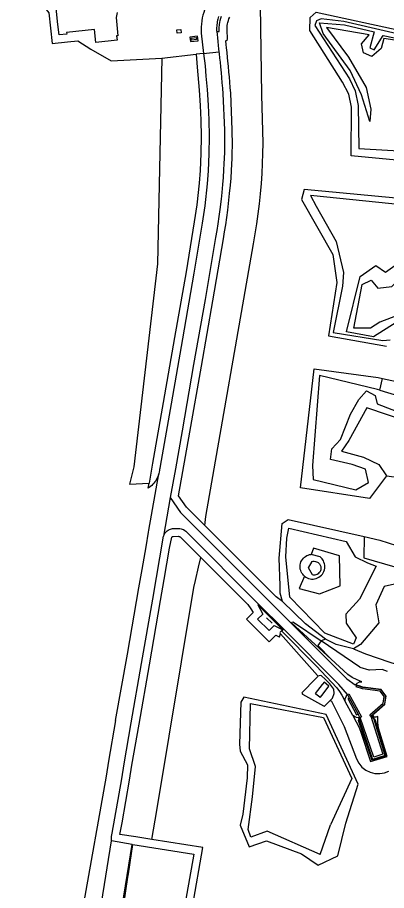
# Model space of a CAD drawing. Extents: x 124000 to 129000, y 395500 to 397503.
# Drawn here: x 124605.6 to 124745.4, y 396885.3 to 397215.8 of the extents above; entities that cross this region are included whole.
import ezdxf

# ---------------------------------------------------------------- set-up
doc = ezdxf.new("R2010")
doc.units = 0
for name, color, linetype in [('gg-afsc-hekwerk', 7, 'Continuous'), ('gg-afsc-muur', 7, 'Continuous'), ('gg-knt-BGT kruinlijn', 7, 'Continuous'), ('gt-grn-bladgrens', 7, 'Continuous'), ('gx-grn-maaiveld', 7, 'Continuous')]:
    doc.layers.add(name, color=color, linetype=linetype)

msp = doc.modelspace()

# ---------------------------------------------------------------- linework, layer by layer
at = {"layer": 'gg-afsc-hekwerk'}
for p, q in [((124701.99, 396986.49), (124699.87, 396988.61)), ((124734.72, 396950.75), (124734.94, 396950.09)), ((124740.18, 396951.88), (124740.46, 396950.96))]:
    msp.add_line(p, q, dxfattribs=at)
at = {"layer": 'gg-afsc-muur'}
msp.add_lwpolyline([(124734.94, 396950.09), (124740.1, 396934.92), (124744.86, 396936.48), (124740.61, 396950.47), (124740.46, 396950.96)], dxfattribs=at)
at = {"layer": 'gg-knt-BGT kruinlijn'}
for p, q in [((124736.89, 397019.28), (124736.75, 397011.24)), ((124736.75, 397011.24), (124748.52, 397007.82)), ((124718.75, 396970.44), (124726.58, 396962.05)), ((124726.58, 396962.05), (124727.58, 396960.72)), ((124727.58, 396960.72), (124728.43, 396959.28)), ((124728.43, 396959.28), (124729.73, 396956.88)), ((124732.58, 396951.63), (124729.73, 396956.88)), ((124721.44, 396950.83), (124732.28, 396927.69)), ((124732.28, 396927.69), (124724.19, 396910.23)), ((124720.21, 396899.01), (124700.16, 396907.77)), ((124720.21, 396899.01), (124724.19, 396910.23))]:
    msp.add_line(p, q, dxfattribs=at)
for points in [[(124763.04, 397206.42), (124729.23, 397214.24), (124720.54, 397215.31), (124718.88, 397214.58), (124718.19, 397212.72), (124731.34, 397192.65), (124733.48, 397188.08), (124734.67, 397182.49), (124734.86, 397166.22), (124754.38, 397165.11)], [(124738.98, 397176.47), (124735.9, 397186.49), (124731.64, 397195.69), (124721.32, 397209.75), (124719.91, 397213.84), (124729.5, 397213.02), (124740.71, 397210.33), (124739, 397204.32), (124740.64, 397203.54), (124744.04, 397208.99), (124752.71, 397207.24)], [(124752.32, 397144.77), (124716.54, 397148.43), (124718.67, 397144.36), (124726.27, 397131.04), (124729, 397119.26), (124728.71, 397114.11), (124725.11, 397096.51), (124743.98, 397093.54), (124746.78, 397093.74)], [(124749.06, 397100.41), (124740.42, 397094.93), (124730.25, 397096.78), (124735.42, 397117.79), (124741.36, 397121.9), (124744.92, 397119.42), (124753.31, 397125.32)], [(124742.81, 397074.71), (124741.99, 397074.95), (124719.96, 397080.24), (124717.36, 397046.27), (124717.54, 397040.93), (124733.75, 397037.05), (124738.59, 397039.78), (124737.43, 397044.77), (124732.34, 397046.63), (124724.2, 397048.44), (124724.67, 397052.53), (124727.92, 397056.02), (124731.75, 397065.65), (124734.88, 397071.24), (124737.77, 397074.5), (124741.03, 397072.66), (124741.85, 397069.56), (124751.33, 397065.9), (124764.75, 397064.39), (124765.82, 397067.3)], [(124742.81, 397074.71), (124749.85, 397072.59), (124765.82, 397067.3)], [(124730.06, 396986.47), (124733.87, 396980.98), (124732.85, 396978.61), (124721.96, 396982.72), (124708.76, 396996.42), (124707.28, 397011.69), (124707.56, 397018.76), (124708.32, 397022.51), (124730.03, 397017.5), (124733.51, 397011.62), (124738.13, 397009.37), (124741.45, 397008.05), (124735.14, 396995.67), (124729.95, 396989.96), (124730.06, 396986.47)], [(124717.14, 397009.86), (124717.56, 397009.95), (124717.98, 397009.97), (124718.4, 397009.92), (124718.81, 397009.8), (124719.2, 397009.62), (124719.42, 397009.48), (124719.62, 397009.32), (124719.81, 397009.14), (124719.97, 397008.95), (124720.11, 397008.74), (124720.24, 397008.53), (124720.34, 397008.29), (124720.42, 397008.04), (124720.5, 397007.6), (124720.51, 397007.15), (124720.43, 397006.7), (124720.29, 397006.28), (124720.07, 397005.88), (124719.78, 397005.53), (124719.44, 397005.24), (124719.06, 397005), (124718.64, 397004.84), (124718.2, 397004.74), (124717.75, 397004.73), (124717.3, 397004.8), (124715.84, 397007.49), (124717.14, 397009.86)], [(124693.44, 396939.02), (124693.78, 396956.14), (124721.44, 396950.83)], [(124700.16, 396907.77), (124694, 396905.5), (124692.91, 396908.39), (124694.59, 396920.79), (124695.73, 396932.27), (124693.44, 396939.02)]]:
    msp.add_lwpolyline(points, dxfattribs=at)
at = {"layer": 'gt-grn-bladgrens'}
msp.add_line((124663.45, 397034.07), (124660.92, 397019.49), dxfattribs=at)
for points in [[(124676.55, 397023.51), (124676.98, 397026.93), (124694.94, 397130.13), (124695.63, 397133.9), (124696.25, 397137.68), (124696.79, 397141.48), (124697.27, 397145.28), (124697.67, 397149.09), (124698, 397152.91), (124698.25, 397156.73), (124698.44, 397160.56), (124698.55, 397164.39), (124698.58, 397168.22), (124698.19, 397186.55), (124697.64, 397220.35)], [(124676.55, 397023.51), (124669.65, 397030.41), (124666.62, 397034.77), (124670.9, 397058.87), (124675.25, 397083.88), (124679.56, 397108.54), (124683.58, 397132.01), (124684.04, 397134.69), (124684.45, 397137.3), (124684.85, 397140.05), (124685.21, 397142.82), (124685.66, 397146.72), (124685.93, 397149.21), (124686.24, 397152.3), (124686.47, 397155), (124686.67, 397157.92), (124686.8, 397160.3), (124686.89, 397162.45), (124686.95, 397164.61), (124687, 397167.4), (124686.95, 397173.32), (124686.33, 397187.15), (124686.16, 397189.31), (124686, 397191.35), (124685.83, 397193.38), (124685.67, 397195.16), (124685.46, 397197.39), (124685.29, 397199.23), (124685.14, 397200.73), (124684.96, 397202.5), (124684.77, 397204.28), (124684.62, 397205.58), (124684.47, 397207.01), (124685.13, 397207.53), (124684.97, 397211.23), (124684.97, 397211.72), (124685.05, 397212.77), (124685.14, 397213.37), (124685.27, 397213.98), (124685.45, 397214.65), (124685.66, 397215.26), (124685.95, 397215.96)], [(124663.45, 397034.07), (124667.34, 397028.48), (124709.24, 396986.57)], [(124705.94, 396994.7), (124703.54, 396996.51), (124676.55, 397023.51)], [(124660.92, 397019.49), (124661.25, 397020.25), (124661.53, 397020.71), (124661.85, 397021.1), (124662.22, 397021.45), (124662.67, 397021.79), (124663.1, 397022.01), (124663.5, 397022.17), (124663.91, 397022.28), (124664.33, 397022.34), (124664.45, 397022.35), (124666.57, 397022.41), (124667.05, 397022.39), (124667.52, 397022.3), (124667.98, 397022.16), (124668.46, 397021.94), (124668.91, 397021.65), (124669.31, 397021.31), (124696.92, 396993.71)]]:
    msp.add_lwpolyline(points, dxfattribs=at)
at = {"layer": 'gx-grn-maaiveld'}
for p, q in [((124660.2, 397200.45), (124673.2, 397201.9)), ((124676.07, 397202.22), (124673.2, 397201.9)), ((124676.07, 397202.22), (124681.9, 397202.84)), ((124742.81, 397074.71), (124743.86, 397079.19)), ((124745.33, 397042.25), (124754.51, 397041.11)), ((124696.65, 396993.41), (124696.92, 396993.71)), ((124706.04, 396984.07), (124696.65, 396993.41)), ((124706.3, 396984.33), (124696.92, 396993.71)), ((124709.24, 396986.57), (124709.32, 396986.65)), ((124709.32, 396986.65), (124724.36, 396972.96)), ((124705.57, 396983.61), (124706.04, 396984.07)), ((124718.75, 396970.44), (124705.57, 396983.61)), ((124706.04, 396984.07), (124706.3, 396984.33)), ((124722.21, 396980.5), (124720.6, 396979.79)), ((124733.52, 396963.16), (124733.57, 396963.24)), ((124734.08, 396962.98), (124733.52, 396963.16)), ((124720.05, 396958.59), (124720.24, 396958.43)), ((124730.52, 396959.51), (124730.61, 396959.55)), ((124730.52, 396959.51), (124731.21, 396958.26)), ((124731.21, 396958.26), (124734.56, 396952.14)), ((124735.28, 396950.83), (124734.56, 396952.14)), ((124734.94, 396950.09), (124735.31, 396950.76)), ((124735.28, 396950.83), (124735.31, 396950.76)), ((124735.31, 396950.76), (124735.4, 396950.8)), ((124739.43, 396951.36), (124739.5, 396951.29)), ((124740.61, 396950.47), (124740, 396951.07)), ((124740.46, 396950.96), (124740.61, 396950.47)), ((124637.39, 396880.52), (124641.2, 396904.12))]:
    msp.add_line(p, q, dxfattribs=at)
for points in [[(124604.87, 397252.9), (124606.18, 397252.18), (124607.31, 397251.22), (124608.25, 397250), (124609.09, 397248.11), (124610.07, 397242.2), (124612.23, 397224.3), (124617.43, 397217.59), (124618.66, 397205.93), (124624.55, 397206.55), (124628.44, 397206.96), (124633.34, 397203.83), (124641.11, 397199.39), (124660.2, 397200.45)], [(124643.32, 397217.72), (124642.94, 397215.76), (124643.57, 397208.93), (124643.14, 397208.89), (124643.31, 397207.21), (124635.21, 397206.36), (124634.71, 397211.25), (124624.18, 397210.15), (124624.23, 397209.65), (124624.24, 397209.54), (124621.33, 397209.23), (124620.92, 397213.1), (124618.94, 397231.99)], [(124679.61, 397224.35), (124679.34, 397223.99), (124678.88, 397223.36), (124678.46, 397222.72), (124678.05, 397222.05), (124677.64, 397221.33), (124677.2, 397220.46), (124676.79, 397219.56), (124676.41, 397218.6), (124676.1, 397217.68), (124675.81, 397216.65), (124675.57, 397215.63), (124675.37, 397214.49), (124675.24, 397213.35), (124675.16, 397212.26), (124675.15, 397211.43), (124675.2, 397209.91), (124676.07, 397202.22)], [(124681.77, 397216.18), (124681.62, 397215.71), (124681.48, 397215.21), (124681.37, 397214.76), (124681.26, 397214.23), (124681.15, 397213.62), (124681.09, 397213.09), (124681.03, 397212.52), (124681, 397212), (124680.99, 397211.33), (124681, 397210.77), (124681.04, 397210.49)], [(124681.04, 397210.49), (124682, 397210.5), (124681.97, 397211.17), (124681.97, 397211.85), (124682.07, 397213.11), (124682.19, 397213.9), (124682.35, 397214.68), (124682.58, 397215.53), (124682.86, 397216.33)], [(124764.67, 397171.27), (124762.08, 397168.38), (124759.11, 397162.91), (124754.49, 397161.32), (124731.99, 397163.45), (124732.04, 397181.86), (124731.05, 397186.81), (124728.73, 397191.3), (124716.33, 397210.85), (124716.4, 397215.82), (124718.66, 397217.8)], [(124718.66, 397217.8), (124751.96, 397210.64), (124764.76, 397208.43)], [(124667.59, 397210.04), (124666.09, 397209.89), (124665.95, 397211.15), (124667.44, 397211.33), (124667.59, 397210.04)], [(124763.95, 397201.97), (124764.24, 397197.65), (124767.34, 397195.36), (124763.49, 397195.39), (124758.45, 397198.84), (124751.09, 397203.12), (124750.2, 397206.93), (124744.4, 397207.85), (124743.31, 397204.03), (124739.84, 397201.08), (124736.65, 397202.43), (124735.86, 397205.84), (124738.73, 397209.29), (124722.62, 397212), (124731.01, 397200.84), (124737.71, 397189.35), (124739.36, 397181.16), (124738.98, 397176.47)], [(124673.72, 397208.79), (124670.86, 397208.42), (124671.07, 397206.7), (124673.97, 397207.03), (124673.72, 397208.79)], [(124673.29, 397208.21), (124673.42, 397207.46), (124671.53, 397207.21), (124671.41, 397207.94), (124673.29, 397208.21)], [(124681.04, 397210.49), (124681.17, 397209.36), (124681.32, 397208.07), (124681.48, 397206.67), (124681.64, 397205.25), (124681.78, 397203.96), (124681.9, 397202.84)], [(124673.2, 397201.9), (124673.64, 397196.98), (124674.42, 397188.32), (124674.8, 397182.46), (124675.03, 397176.98), (124675.12, 397170.77), (124675.03, 397164.29), (124674.75, 397157.91), (124674.4, 397153.14), (124673.52, 397144.95), (124672.56, 397138.41), (124669.41, 397119.57), (124665.1, 397094.66), (124660.82, 397070.12), (124656.77, 397047.13), (124655.45, 397039.59)], [(124676.07, 397202.22), (124676.61, 397197.49), (124676.96, 397193.63), (124677.42, 397188.55), (124677.8, 397182.61), (124678.02, 397177.07), (124678.12, 397170.77), (124678.03, 397164.2), (124677.75, 397157.73), (124677.39, 397152.87), (124676.5, 397144.57), (124675.52, 397137.95), (124672.37, 397119.07), (124668.06, 397094.14), (124663.77, 397069.61), (124659.61, 397045.91), (124659.47, 397045.11), (124659.43, 397044.76), (124659.39, 397044.35), (124659.28, 397043.76), (124659.11, 397043.06)], [(124681.9, 397202.84), (124681.97, 397202.19), (124682.15, 397200.43), (124682.3, 397198.94), (124682.48, 397197.11), (124682.68, 397194.89), (124682.84, 397193.12), (124683.01, 397191.1), (124683.17, 397189.08), (124683.33, 397186.97), (124683.95, 397173.24), (124683.97, 397170.24), (124684, 397167.41), (124683.95, 397164.68), (124683.89, 397162.55), (124683.8, 397160.44), (124683.67, 397158.1), (124683.48, 397155.23), (124683.25, 397152.58), (124682.94, 397149.52), (124682.68, 397147.05), (124682.24, 397143.18), (124681.88, 397140.46), (124681.49, 397137.75), (124681.08, 397135.18), (124680.62, 397132.52), (124676.61, 397109.05), (124672.3, 397084.4), (124667.95, 397059.39), (124665.39, 397044.98), (124663.45, 397034.07)], [(124660.2, 397200.45), (124658.57, 397122.6), (124649.7, 397045.75), (124647.95, 397039.11), (124655.45, 397039.59)], [(124756.51, 397138.38), (124757.28, 397143.38), (124755.75, 397146.75), (124714.15, 397150.72), (124713.14, 397146.94), (124724.98, 397126.14), (124726.59, 397115.52), (124723.36, 397095.34), (124745.4, 397091.43)], [(124739.32, 397098.18), (124733.01, 397098.23), (124736.13, 397114.76), (124739.53, 397116.35), (124742.05, 397113.31), (124747.43, 397114.01), (124751.62, 397118.33), (124755.02, 397119.68), (124756.53, 397116.38), (124750.73, 397109.14), (124749.76, 397103.16), (124742.84, 397100.54), (124739.32, 397098.18)], [(124745.33, 397042.25), (124738.97, 397033.75), (124712.8, 397037.82), (124717.99, 397082.78), (124742.19, 397079.55), (124743.86, 397079.19)], [(124743.86, 397079.19), (124765.49, 397074.51), (124769.21, 397068.49)], [(124767.19, 397062.18), (124753.23, 397062.9), (124737.92, 397068.08), (124731.13, 397055.72), (124728.3, 397051.67), (124736.66, 397049.33), (124742.46, 397046.63), (124745.33, 397042.25)], [(124605.26, 396738.64), (124605.91, 396741.2), (124606.59, 396744.12), (124607.2, 396747.05), (124607.74, 396750), (124608.07, 396752.02), (124623.96, 396842.2), (124630.55, 396879.66), (124639.26, 396928.6), (124640.19, 396934.32), (124642.86, 396949.65), (124642.75, 396949.71), (124647.21, 396974.78), (124651.57, 396999.91), (124652.78, 397006.82), (124654.32, 397015.49), (124655.24, 397020.95), (124655.31, 397021.71), (124659.11, 397043.06)], [(124659.11, 397043.06), (124658.93, 397042.5), (124658.62, 397041.75), (124658.26, 397041.04), (124657.92, 397040.47), (124657.59, 397039.99), (124657.28, 397039.59), (124656.88, 397039.14), (124656.42, 397038.68), (124655.9, 397038.23), (124655.43, 397037.87), (124655.11, 397037.65), (124655.45, 397039.59)], [(124705.94, 396994.7), (124705.12, 396997.95), (124705.02, 397000.77), (124704.65, 397011.19), (124705.81, 397024.26), (124708.09, 397025.83), (124736.89, 397019.28)], [(124641.2, 396904.12), (124641.23, 396905.73), (124641.45, 396906.98), (124645.08, 396927.58), (124645.97, 396933.25), (124648.69, 396948.76), (124652.61, 396971.27), (124656.82, 396995.6), (124660.92, 397019.49)], [(124656.48, 396904.64), (124650.4, 396905.59), (124644.41, 396906.52), (124645.19, 396910.91), (124648.04, 396927.09), (124648.93, 396932.76), (124651.64, 396948.24), (124655.56, 396970.75), (124659.78, 396995.09), (124661.15, 397003.12), (124663.19, 397014.96), (124664.06, 397019.13), (124664.35, 397019.28), (124664.45, 397019.32), (124664.54, 397019.34), (124664.61, 397019.35), (124666.54, 397019.41), (124666.72, 397019.4), (124666.82, 397019.38), (124666.91, 397019.35), (124667.02, 397019.3), (124667.12, 397019.24), (124667.27, 397019.11), (124675.01, 397011.37)], [(124736.89, 397019.28), (124742.85, 397017.93), (124752.32, 397014.98), (124757.7, 397012.63), (124760.87, 397010.84)], [(124714.33, 397004.3), (124712.24, 396999.65), (124719.95, 396997.58), (124727.83, 397000.67), (124727.55, 397012.07), (124717.65, 397014.89), (124716.77, 397012.58)], [(124656.48, 396904.64), (124658.31, 396915.63), (124672.38, 397000), (124673, 397002.66), (124674.18, 397007.78), (124675.01, 397011.37)], [(124675.01, 397011.37), (124692.79, 396993.6), (124694.01, 396991.99), (124694.8, 396990.51), (124692.31, 396987.99), (124700.87, 396979.46), (124703.41, 396982.03), (124704.71, 396981.38), (124704.77, 396981.33), (124705.14, 396982.51)], [(124714.33, 397004.3), (124713.95, 397004.65), (124713.61, 397005.04), (124713.3, 397005.49), (124713.04, 397005.97), (124712.84, 397006.47), (124712.71, 397007), (124712.63, 397007.54), (124712.62, 397008.08), (124712.67, 397008.62), (124712.78, 397009.16), (124712.96, 397009.69), (124713.2, 397010.19), (124713.5, 397010.66), (124713.85, 397011.09), (124714.25, 397011.48), (124714.69, 397011.82), (124715.17, 397012.1), (124715.69, 397012.33), (124716.22, 397012.49), (124716.77, 397012.58)], [(124714.33, 397004.3), (124714.8, 397003.96), (124715.3, 397003.68), (124715.83, 397003.47), (124716.39, 397003.33), (124716.96, 397003.25), (124717.53, 397003.24), (124718.12, 397003.31), (124718.69, 397003.45), (124719.24, 397003.66), (124719.76, 397003.94), (124720.24, 397004.28), (124720.68, 397004.68), (124721.06, 397005.13), (124721.38, 397005.62), (124721.64, 397006.15), (124721.82, 397006.71), (124721.94, 397007.29), (124721.99, 397007.87), (124721.95, 397008.46), (124721.85, 397009.04), (124721.67, 397009.61), (124721.47, 397010.07), (124721.21, 397010.51), (124720.92, 397010.9), (124720.59, 397011.26), (124720.22, 397011.59), (124716.77, 397012.58)], [(124758.03, 397005.15), (124754.02, 397002.5), (124744.5, 397000.41), (124741.33, 396993.53), (124742.4, 396986.72), (124735.51, 396978.42), (124732.9, 396976.82)], [(124696.65, 396993.41), (124698.49, 396989.98), (124696.54, 396988.01), (124700.85, 396983.71), (124702.8, 396985.68), (124706.04, 396984.07)], [(124722.21, 396980.5), (124714.73, 396986.3), (124705.94, 396994.7)], [(124709.24, 396986.57), (124730.28, 396965.52), (124733.52, 396963.16)], [(124709.32, 396986.65), (124709.63, 396986.91), (124709.87, 396987.01), (124710.12, 396986.94), (124720.6, 396979.79)], [(124705.57, 396983.61), (124705.09, 396983.14), (124704.96, 396982.86), (124705.07, 396982.58), (124705.14, 396982.51)], [(124730.61, 396959.55), (124727.32, 396963.31), (124706.3, 396984.33)], [(124719.33, 396966.49), (124719.23, 396966.78), (124705.14, 396982.51)], [(124732.9, 396976.82), (124726.34, 396978.41), (124722.21, 396980.5)], [(124720.6, 396979.79), (124719.32, 396978.12), (124724.36, 396972.96)], [(124745.72, 396968.21), (124743.69, 396968.95), (124738.9, 396968.77), (124738.79, 396968.78), (124735.33, 396969.76), (124735.2, 396969.82), (124720.6, 396979.79)], [(124732.9, 396976.82), (124737.45, 396974.94), (124746.57, 396971.8), (124755.56, 396969.03)], [(124733.57, 396963.24), (124734.26, 396963.88), (124735.12, 396964.26), (124736.06, 396964.33), (124734.18, 396965.08), (124732.4, 396966.02), (124730.73, 396967.16), (124724.36, 396972.96)], [(124723.85, 396957.11), (124724.84, 396958.19), (124725.55, 396959.86), (124725.39, 396961.52), (124723.85, 396963.51), (124722.1, 396965.33), (124720.75, 396966.64), (124720.27, 396966.72), (124719.33, 396966.49)], [(124719.33, 396966.49), (124719.21, 396966.22), (124718.48, 396965.48), (124713.41, 396960.34), (124713.3, 396960.01), (124713.5, 396959.71), (124721.52, 396955.19), (124721.77, 396955.14), (124721.83, 396955.17), (124722, 396955.25), (124722.54, 396955.79), (124722.97, 396956.23), (124723.76, 396957.03), (124723.85, 396957.11)], [(124721.73, 396964.17), (124721.09, 396963.39), (124720.98, 396963.25), (124718.39, 396959.93)], [(124723.57, 396962.63), (124723.43, 396962.75), (124723.37, 396962.8), (124721.73, 396964.17)], [(124720.24, 396958.43), (124720.93, 396959.28), (124720.93, 396959.29), (124723.57, 396962.63)], [(124739.5, 396951.29), (124739.65, 396951.42), (124740.18, 396951.88), (124740.58, 396952.23), (124744.78, 396955.89), (124745.16, 396958.95), (124743.38, 396961.43), (124736.4, 396962.32), (124734.97, 396962.79), (124733.57, 396963.24)], [(124739.43, 396951.36), (124739.04, 396951.82), (124744.12, 396956.24), (124744.44, 396958.76), (124742.99, 396960.77), (124736.24, 396961.63), (124733.89, 396962.41), (124734.08, 396962.98)], [(124739.43, 396951.36), (124744.69, 396955.94), (124745.06, 396958.92), (124743.32, 396961.34), (124736.38, 396962.22), (124734.08, 396962.98)], [(124690.21, 396956.61), (124689.62, 396940.75), (124689.98, 396938.06), (124692.65, 396932.92), (124692.6, 396928.01), (124690.98, 396914.21), (124689.95, 396910), (124693.35, 396901.88), (124699.9, 396904.16), (124713.2, 396899.17), (124719.48, 396894.86), (124726.93, 396898.4), (124729.94, 396910.81), (124734.62, 396925.61), (124722.5, 396951.99), (124691.36, 396958.46), (124690.21, 396956.61)], [(124718.39, 396959.93), (124718.59, 396959.77), (124720.05, 396958.59)], [(124723.85, 396957.11), (124724.19, 396957.22), (124724.49, 396957.01), (124729.37, 396947.47), (124734.02, 396935.15), (124734.87, 396933.51), (124736.05, 396932.08), (124737.49, 396930.93), (124739.15, 396930.11), (124740.94, 396929.66), (124742.78, 396929.58), (124744.6, 396929.9), (124746.18, 396930.52)], [(124729.73, 396956.88), (124729.67, 396957.87), (124730.01, 396958.77), (124730.52, 396959.51)], [(124730.61, 396959.55), (124731.05, 396959.79), (124735.84, 396951.05), (124735.4, 396950.8)], [(124731.21, 396958.26), (124730.7, 396957.98), (124734.03, 396951.85), (124734.56, 396952.14)], [(124732.58, 396951.63), (124733.89, 396949.22), (124734.83, 396947.26), (124735.61, 396945.23), (124739.33, 396934.18), (124745.54, 396936.08), (124742.27, 396946.79), (124742.01, 396948.99), (124742.11, 396951.2), (124741.3, 396950.96), (124740.46, 396950.96)], [(124735.28, 396950.83), (124735, 396950.78), (124734.72, 396950.75), (124733.93, 396950.84), (124733.2, 396951.14), (124732.58, 396951.63)], [(124740.61, 396950.47), (124740.92, 396950.16), (124745.32, 396936.26), (124739.88, 396934.48), (124734.71, 396949.67), (124734.94, 396950.09)], [(124740.61, 396950.47), (124744.86, 396936.48), (124740.1, 396934.92), (124734.94, 396950.09)], [(124739.43, 396951.36), (124743.99, 396936.93), (124740.54, 396935.8), (124735.4, 396950.8)], [(124740, 396951.07), (124739.74, 396951.17), (124739.5, 396951.29)], [(124740.46, 396950.96), (124740.23, 396951.01), (124740, 396951.07)], [(124637.39, 396880.52), (124645.28, 396879.25), (124649.06, 396902.78), (124641.2, 396904.12)], [(124664.9, 396872.54), (124670.5, 396871.49), (124671.86, 396879.18), (124675.83, 396901.62), (124656.48, 396904.64)], [(124649.26, 396902.73), (124672.34, 396899.13), (124668.07, 396875), (124645.69, 396879.2), (124647.43, 396890.35), (124647.62, 396891.6), (124649.26, 396902.73)]]:
    msp.add_lwpolyline(points, dxfattribs=at)

doc.saveas('drawing.dxf')
